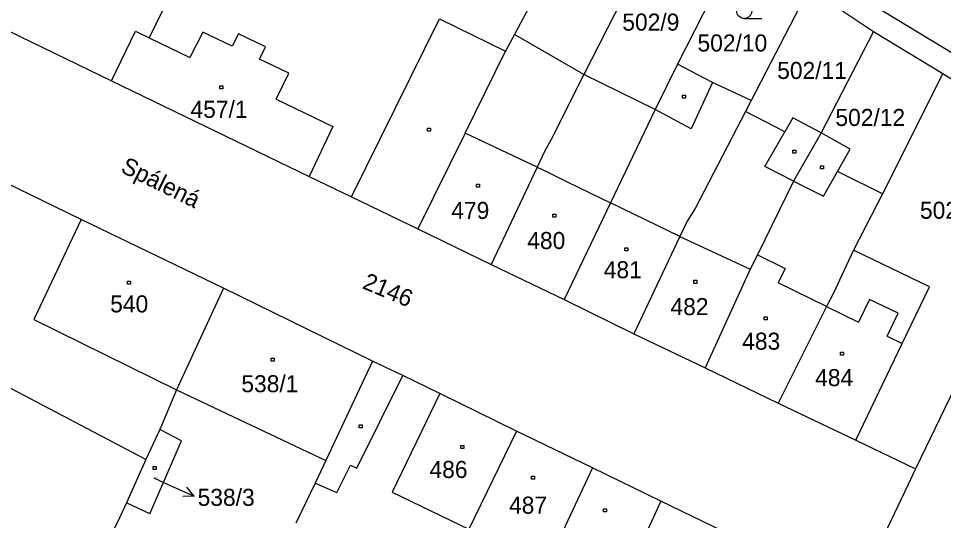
# Model space of a CAD drawing. Extents: x -795483 to -789093, y -1112258 to -1108741.
# Drawn here: x -791253.2 to -791161, y -1110486.7 to -1110436.6 of the extents above; entities that cross this region are included whole.
import ezdxf

# ---------------------------------------------------------------- set-up
doc = ezdxf.new("R2010")
doc.units = 0
for name, color, linetype in [('Komunikace', 7, 'Continuous'), ('Vrstva 1', 7, 'Continuous'), ('Vrstva 14', 7, 'Continuous'), ('Vrstva 15', 7, 'Continuous'), ('Vrstva 16', 7, 'Continuous'), ('Vrstva 2', 7, 'Continuous'), ('Vrstva 23', 7, 'Continuous'), ('Vrstva 25', 7, 'Continuous'), ('Vrstva 38', 7, 'Continuous')]:
    doc.layers.add(name, color=color, linetype=linetype)

msp = doc.modelspace()

# ---------------------------------------------------------------- linework, layer by layer
at = {"layer": 'Komunikace'}
msp.add_line((-791239.7, -1110482.45), (-791238.43, -1110483.02), dxfattribs=at)
at = {"layer": 'Vrstva 1'}
for p, q in [((-791188.09, -1110425.04), (-791196.82, -1110442.23)), ((-791198.28, -1110427.96), (-791203.75, -1110438.21)), ((-791181.58, -1110429.56), (-791187.5, -1110441.18)), ((-791262.73, -1110433.75), (-791243.93, -1110442.84)), ((-791174.37, -1110433.63), (-791180.16, -1110444.82)), ((-791174.37, -1110433.63), (-791167.95, -1110437.92)), ((-791154.99, -1110443.23), (-791170.84, -1110433.53)), ((-791167.95, -1110437.92), (-791173.16, -1110448.02)), ((-791167.95, -1110437.92), (-791161.04, -1110442.1)), ((-791203.75, -1110438.21), (-791204.65, -1110439.9)), ((-791196.82, -1110442.23), (-791203.75, -1110438.21)), ((-791208.68, -1110448.05), (-791204.65, -1110439.9)), ((-791187.5, -1110441.18), (-791189.73, -1110445.72)), ((-791183.99, -1110443.01), (-791187.5, -1110441.18)), ((-791196.82, -1110442.23), (-791200.1, -1110448.68)), ((-791189.73, -1110445.72), (-791196.82, -1110442.23)), ((-791161.04, -1110442.1), (-791167.04, -1110454.13)), ((-791161.04, -1110442.1), (-791148.59, -1110450.04)), ((-791243.93, -1110442.84), (-791224.23, -1110452.37)), ((-791180.16, -1110444.82), (-791183.99, -1110443.01)), ((-791180.16, -1110444.82), (-791180.71, -1110445.89)), ((-791189.73, -1110445.72), (-791194.18, -1110455.01)), ((-791180.71, -1110445.89), (-791185.73, -1110455.59)), ((-791176.78, -1110447.93), (-791180.71, -1110445.89)), ((-791175.98, -1110446.55), (-791176.78, -1110447.93)), ((-791173.16, -1110448.02), (-791175.98, -1110446.55)), ((-791208.68, -1110448.05), (-791213.39, -1110457.62)), ((-791173.16, -1110448.02), (-791175.91, -1110452.84)), ((-791170.27, -1110449.67), (-791173.16, -1110448.02)), ((-791200.1, -1110448.68), (-791200.74, -1110449.9)), ((-791200.74, -1110449.9), (-791201.47, -1110451.45)), ((-791171.54, -1110451.88), (-791170.27, -1110449.67)), ((-791148.59, -1110450.04), (-791163.76, -1110481.55)), ((-791201.47, -1110451.45), (-791206.06, -1110461.15)), ((-791171.07, -1110452.12), (-791171.54, -1110451.88)), ((-791224.23, -1110452.37), (-791219.99, -1110454.42)), ((-791175.91, -1110452.84), (-791179.53, -1110460.19)), ((-791167.04, -1110454.13), (-791171.07, -1110452.12)), ((-791246.94, -1110456.67), (-791254.45, -1110453.03)), ((-791219.99, -1110454.42), (-791213.39, -1110457.62)), ((-791167.04, -1110454.13), (-791169.94, -1110459.74)), ((-791194.18, -1110455.01), (-791198.8, -1110464.64)), ((-791185.73, -1110455.59), (-791186.53, -1110456.84)), ((-791246.94, -1110456.67), (-791251.66, -1110466.64)), ((-791232.75, -1110463.53), (-791246.94, -1110456.67)), ((-791186.53, -1110456.84), (-791187.26, -1110458.38)), ((-791213.39, -1110457.62), (-791206.06, -1110461.15)), ((-791187.26, -1110458.38), (-791191.85, -1110468.06)), ((-791179.53, -1110460.19), (-791180.24, -1110461.63)), ((-791169.94, -1110459.74), (-791171.33, -1110462.74)), ((-791162.38, -1110463.4), (-791169.94, -1110459.74)), ((-791206.06, -1110461.15), (-791198.8, -1110464.64)), ((-791180.24, -1110461.63), (-791184.75, -1110471.48)), ((-791171.33, -1110462.74), (-791171.86, -1110463.89)), ((-791232.75, -1110463.53), (-791237.46, -1110473.66)), ((-791217.9, -1110470.79), (-791232.75, -1110463.53)), ((-791171.86, -1110463.89), (-791172.62, -1110465.36)), ((-791165.09, -1110469.05), (-791162.38, -1110463.4)), ((-791198.8, -1110464.64), (-791191.85, -1110468.06)), ((-791172.62, -1110465.36), (-791177.47, -1110474.99)), ((-791251.66, -1110466.64), (-791237.46, -1110473.66)), ((-791191.85, -1110468.06), (-791184.75, -1110471.48)), ((-791169.72, -1110478.69), (-791165.09, -1110469.05)), ((-791217.9, -1110470.79), (-791222.55, -1110480.69)), ((-791214.88, -1110472.24), (-791217.9, -1110470.79)), ((-791211.19, -1110474.02), (-791214.88, -1110472.24)), ((-791184.75, -1110471.48), (-791177.47, -1110474.99)), ((-791240.52, -1110480.61), (-791254.59, -1110473.21)), ((-791237.46, -1110473.66), (-791239.12, -1110477.63)), ((-791203.56, -1110477.78), (-791211.19, -1110474.02)), ((-791177.47, -1110474.99), (-791169.72, -1110478.69)), ((-791239.12, -1110477.63), (-791240.52, -1110480.61)), ((-791236.95, -1110478.73), (-791239.12, -1110477.63)), ((-791203.56, -1110477.78), (-791208.3, -1110487.56)), ((-791195.96, -1110481.45), (-791203.56, -1110477.78)), ((-791169.72, -1110478.69), (-791163.76, -1110481.55)), ((-791240.1, -1110486.03), (-791236.95, -1110478.73)), ((-791240.52, -1110480.61), (-791242.42, -1110484.93)), ((-791222.55, -1110480.69), (-791223.63, -1110482.96)), ((-791195.96, -1110481.45), (-791200.58, -1110491.24)), ((-791189.14, -1110484.77), (-791195.96, -1110481.45)), ((-791163.76, -1110481.55), (-791164.53, -1110483.16)), ((-791223.63, -1110482.96), (-791225.54, -1110486.95)), ((-791164.53, -1110483.16), (-791168.91, -1110492.38)), ((-791242.42, -1110484.93), (-791243.14, -1110486.43)), ((-791240.1, -1110486.03), (-791242.42, -1110484.93)), ((-791189.14, -1110484.77), (-791193.66, -1110494.4)), ((-791179.26, -1110489.54), (-791189.14, -1110484.77)), ((-791243.14, -1110486.43), (-791245.87, -1110492.08))]:
    msp.add_line(p, q, dxfattribs=at)
at = {"layer": 'Vrstva 16'}
for p, q in [((-791238.43, -1110483.02), (-791235.692, -1110484.247)), ((-791235.692, -1110484.247), (-791236.809, -1110484.294)), ((-791235.692, -1110484.247), (-791236.4, -1110483.381))]:
    msp.add_line(p, q, dxfattribs=at)
at = {"layer": 'Vrstva 2'}
for p, q in [((-791237.77, -1110433.58), (-791240.16, -1110438.57)), ((-791219.99, -1110454.42), (-791211.22, -1110436.67)), ((-791211.22, -1110436.67), (-791204.65, -1110439.9)), ((-791243.93, -1110442.84), (-791241.54, -1110437.9)), ((-791241.54, -1110437.9), (-791240.16, -1110438.57)), ((-791234.82, -1110438), (-791236.11, -1110440.53)), ((-791231.88, -1110439.4), (-791234.82, -1110438)), ((-791240.16, -1110438.57), (-791236.11, -1110440.53)), ((-791231.28, -1110438.16), (-791231.88, -1110439.4)), ((-791228.58, -1110439.44), (-791231.28, -1110438.16)), ((-791229.17, -1110440.69), (-791228.58, -1110439.44)), ((-791226.24, -1110442.09), (-791229.17, -1110440.69)), ((-791227.5, -1110444.68), (-791226.24, -1110442.09)), ((-791183.99, -1110443.01), (-791186.12, -1110447.64)), ((-791227.5, -1110444.68), (-791221.86, -1110447.41)), ((-791186.12, -1110447.64), (-791189.73, -1110445.72)), ((-791221.86, -1110447.41), (-791224.23, -1110452.37)), ((-791201.47, -1110451.45), (-791208.68, -1110448.05)), ((-791178.8, -1110451.39), (-791176.78, -1110447.93)), ((-791201.47, -1110451.45), (-791200.42, -1110451.95)), ((-791200.42, -1110451.95), (-791198.43, -1110452.95)), ((-791175.91, -1110452.84), (-791178.8, -1110451.39)), ((-791172.94, -1110454.34), (-791171.54, -1110451.88)), ((-791175.91, -1110452.84), (-791172.94, -1110454.34)), ((-791198.43, -1110452.95), (-791194.18, -1110455.01)), ((-791187.26, -1110458.38), (-791194.18, -1110455.01)), ((-791187.26, -1110458.38), (-791180.24, -1110461.63)), ((-791179.53, -1110460.19), (-791176.77, -1110461.56)), ((-791176.77, -1110461.56), (-791177.47, -1110462.99)), ((-791172.62, -1110465.36), (-791177.47, -1110462.99)), ((-791168.35, -1110464.64), (-791169.46, -1110466.91)), ((-791165.48, -1110466.03), (-791168.35, -1110464.64)), ((-791172.62, -1110465.36), (-791169.46, -1110466.91)), ((-791166.6, -1110468.31), (-791165.48, -1110466.03)), ((-791166.6, -1110468.31), (-791165.09, -1110469.05)), ((-791219.48, -1110481.47), (-791214.88, -1110472.24)), ((-791237.46, -1110473.66), (-791222.55, -1110480.69)), ((-791211.19, -1110474.02), (-791215.94, -1110483.87)), ((-791221.46, -1110483.91), (-791220.1, -1110481.16)), ((-791220.1, -1110481.16), (-791219.48, -1110481.47)), ((-791223.63, -1110482.96), (-791221.46, -1110483.91)), ((-791215.94, -1110483.87), (-791208.3, -1110487.56))]:
    msp.add_line(p, q, dxfattribs=at)
at = {"layer": 'Vrstva 23'}
msp.add_line((-791180.84, -1110436.63), (-791179.09, -1110436.63), dxfattribs=at)
msp.add_circle((-791180.84, -1110435.88), 0.75, dxfattribs=at)
at = {"layer": 'Vrstva 25'}
for p, q in [((-791233.11, -1110443.34), (-791232.81, -1110443.34)), ((-791233.11, -1110443.64), (-791233.11, -1110443.34)), ((-791232.81, -1110443.64), (-791233.11, -1110443.64)), ((-791232.81, -1110443.34), (-791232.81, -1110443.64)), ((-791186.98, -1110444.28), (-791186.68, -1110444.28)), ((-791186.98, -1110444.58), (-791186.98, -1110444.28)), ((-791186.68, -1110444.58), (-791186.98, -1110444.58)), ((-791186.68, -1110444.28), (-791186.68, -1110444.58)), ((-791212.43, -1110447.57), (-791212.13, -1110447.57)), ((-791212.43, -1110447.87), (-791212.43, -1110447.57)), ((-791212.13, -1110447.87), (-791212.43, -1110447.87)), ((-791212.13, -1110447.57), (-791212.13, -1110447.87)), ((-791176, -1110449.77), (-791175.7, -1110449.77)), ((-791176, -1110450.07), (-791176, -1110449.77)), ((-791175.7, -1110450.07), (-791176, -1110450.07)), ((-791175.7, -1110449.77), (-791175.7, -1110450.07)), ((-791173.25, -1110451.33), (-791172.95, -1110451.33)), ((-791173.25, -1110451.63), (-791173.25, -1110451.33)), ((-791172.95, -1110451.63), (-791173.25, -1110451.63)), ((-791172.95, -1110451.33), (-791172.95, -1110451.63)), ((-791207.53, -1110453.14), (-791207.23, -1110453.14)), ((-791207.53, -1110453.44), (-791207.53, -1110453.14)), ((-791207.23, -1110453.44), (-791207.53, -1110453.44)), ((-791207.23, -1110453.14), (-791207.23, -1110453.44)), ((-791199.93, -1110456.14), (-791199.63, -1110456.14)), ((-791199.93, -1110456.44), (-791199.93, -1110456.14)), ((-791199.63, -1110456.44), (-791199.93, -1110456.44)), ((-791199.63, -1110456.14), (-791199.63, -1110456.44)), ((-791192.73, -1110459.51), (-791192.43, -1110459.51)), ((-791192.73, -1110459.81), (-791192.73, -1110459.51)), ((-791192.43, -1110459.81), (-791192.73, -1110459.81)), ((-791192.43, -1110459.51), (-791192.43, -1110459.81)), ((-791242.33, -1110462.82), (-791242.03, -1110462.82)), ((-791242.33, -1110463.12), (-791242.33, -1110462.82)), ((-791242.03, -1110462.82), (-791242.03, -1110463.12)), ((-791185.85, -1110462.74), (-791185.55, -1110462.74)), ((-791185.85, -1110463.04), (-791185.85, -1110462.74)), ((-791185.55, -1110462.74), (-791185.55, -1110463.04)), ((-791242.03, -1110463.12), (-791242.33, -1110463.12)), ((-791185.55, -1110463.04), (-791185.85, -1110463.04)), ((-791178.86, -1110466.38), (-791178.56, -1110466.38)), ((-791178.86, -1110466.68), (-791178.86, -1110466.38)), ((-791178.56, -1110466.68), (-791178.86, -1110466.68)), ((-791178.56, -1110466.38), (-791178.56, -1110466.68)), ((-791171.25, -1110469.91), (-791170.95, -1110469.91)), ((-791171.25, -1110470.21), (-791171.25, -1110469.91)), ((-791170.95, -1110470.21), (-791171.25, -1110470.21)), ((-791170.95, -1110469.91), (-791170.95, -1110470.21)), ((-791228.02, -1110470.49), (-791227.72, -1110470.49)), ((-791228.02, -1110470.79), (-791228.02, -1110470.49)), ((-791227.72, -1110470.79), (-791228.02, -1110470.79)), ((-791227.72, -1110470.49), (-791227.72, -1110470.79)), ((-791219.24, -1110477.15), (-791218.94, -1110477.15)), ((-791219.24, -1110477.45), (-791219.24, -1110477.15)), ((-791218.94, -1110477.45), (-791219.24, -1110477.45)), ((-791218.94, -1110477.15), (-791218.94, -1110477.45)), ((-791209.1, -1110479.21), (-791208.8, -1110479.21)), ((-791209.1, -1110479.51), (-791209.1, -1110479.21)), ((-791208.8, -1110479.51), (-791209.1, -1110479.51)), ((-791208.8, -1110479.21), (-791208.8, -1110479.51)), ((-791239.77, -1110481.31), (-791239.47, -1110481.31)), ((-791239.77, -1110481.61), (-791239.77, -1110481.31)), ((-791239.47, -1110481.31), (-791239.47, -1110481.61)), ((-791239.47, -1110481.61), (-791239.77, -1110481.61)), ((-791202.04, -1110482.26), (-791201.74, -1110482.26)), ((-791202.04, -1110482.56), (-791202.04, -1110482.26)), ((-791201.74, -1110482.26), (-791201.74, -1110482.56)), ((-791201.74, -1110482.56), (-791202.04, -1110482.56)), ((-791194.88, -1110485.52), (-791194.58, -1110485.52)), ((-791194.88, -1110485.82), (-791194.88, -1110485.52)), ((-791194.58, -1110485.82), (-791194.88, -1110485.82)), ((-791194.58, -1110485.52), (-791194.58, -1110485.82))]:
    msp.add_line(p, q, dxfattribs=at)

# ---------------------------------------------------------------- texts
at = {"layer": 'Vrstva 14'}
for s, p in [('502/9', (-791192.995, -1110437.84)), ('502/10', (-791185.498, -1110439.92)), ('502/11', (-791177.552, -1110442.66)), ('502/12', (-791171.748, -1110447.35)), ('502/13', (-791163.318, -1110456.6))]:
    msp.add_text(s, height=1.7, dxfattribs=at).set_placement(p)
msp.add_text('2146', height=1.7, rotation=337.40928, dxfattribs=at).set_placement((-791219.008, -1110463.51))
at = {"layer": 'Vrstva 15'}
for s, height, p in [('457/1', 1.7, (-791236.052, -1110446.54)), ('479', 1.7, (-791210.049, -1110456.62)), ('480', 1.7, (-791202.472, -1110459.62)), ('481', 1.7, (-791194.846, -1110462.53)), ('540', 1.7, (-791244.058, -1110465.94)), ('482', 1.7, (-791188.192, -1110466.21)), ('483', 1.7, (-791181.042, -1110469.66)), ('538/1', 1.7, (-791230.979, -1110473.9)), ('484', 1.7, (-791173.768, -1110473.29)), ('486', 1.7, (-791212.222, -1110482.45)), ('538/3', 0.1, (-791239.7, -1110482.45)), ('487', 1.7, (-791204.289, -1110486.01))]:
    msp.add_text(s, height=height, dxfattribs=at).set_placement(p)
at = {"layer": 'Vrstva 16'}
msp.add_text('538/3', height=1.7, dxfattribs=at).set_placement((-791235.34, -1110485.23))
at = {"layer": 'Vrstva 38'}
msp.add_text('Spálená', height=1.7, rotation=333.80919, dxfattribs=at).set_placement((-791243.11, -1110451.9))

doc.saveas('drawing.dxf')
